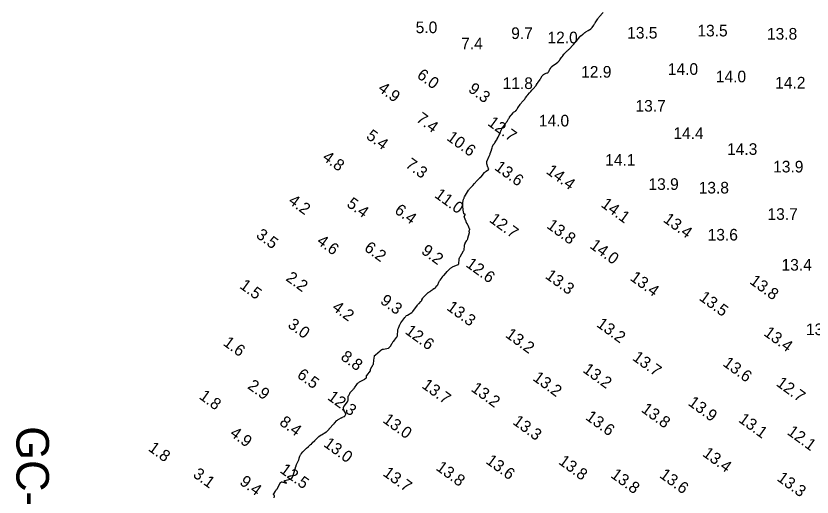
# Model space of a CAD drawing. Extents: x 815352 to 820877, y 582403 to 597439.
# Drawn here: x 819293.3 to 819635.6, y 588241.6 to 588448.3 of the extents above; entities that cross this region are included whole.
import ezdxf

# ---------------------------------------------------------------- set-up
doc = ezdxf.new("R2010")
doc.units = 0
for name, color, linetype in [('V-CHAN-NAID', 7, 'Continuous'), ('V-CONT-EL12', 7, 'Continuous'), ('V-TOPO-SOUN', 7, 'Continuous')]:
    doc.layers.add(name, color=color, linetype=linetype)

msp = doc.modelspace()

# ---------------------------------------------------------------- linework, layer by layer
at = {"layer": 'V-CONT-EL12'}
msp.add_lwpolyline([(819404.29, 588241.23), (819404.43, 588241.95), (819404.44, 588242.05), (819404.43, 588242.15), (819404.4, 588242.25), (819404.35, 588242.34), (819404.11, 588242.7), (819404.07, 588242.79), (819404.05, 588242.88), (819404.07, 588242.97), (819404.12, 588243.06), (819404.94, 588244.22), (819405.09, 588244.44), (819405.24, 588244.67), (819405.39, 588244.9), (819405.53, 588245.13), (819407.1, 588247.83), (819407.13, 588247.88), (819407.16, 588247.92), (819407.2, 588247.96), (819407.25, 588248), (819407.43, 588248.13), (819407.48, 588248.16), (819407.53, 588248.17), (819407.58, 588248.18), (819407.64, 588248.17), (819409.42, 588247.6), (819409.58, 588247.56), (819409.65, 588247.57), (819409.62, 588247.63), (819409.49, 588247.74), (819408.8, 588248.3), (819408.68, 588248.43), (819408.65, 588248.55), (819408.72, 588248.64), (819408.88, 588248.71), (819411.14, 588249.37), (819411.55, 588249.54), (819411.88, 588249.79), (819412.14, 588250.12), (819412.32, 588250.52), (819413.36, 588253.8), (819413.4, 588253.94), (819413.45, 588254.09), (819413.5, 588254.24), (819413.54, 588254.38), (819413.72, 588254.97), (819413.77, 588255.12), (819413.82, 588255.26), (819413.88, 588255.41), (819413.95, 588255.55), (819414.78, 588257.32), (819414.88, 588257.56), (819414.97, 588257.79), (819415.06, 588258.03), (819415.13, 588258.28), (819415.41, 588259.26), (819415.49, 588259.5), (819415.59, 588259.72), (819415.72, 588259.94), (819415.87, 588260.14), (819416.68, 588261.1), (819416.8, 588261.23), (819416.91, 588261.36), (819417.03, 588261.49), (819417.15, 588261.62), (819417.63, 588262.12), (819417.76, 588262.24), (819417.88, 588262.36), (819418.02, 588262.48), (819418.15, 588262.58), (819418.93, 588263.19), (819419.05, 588263.29), (819419.16, 588263.39), (819419.27, 588263.49), (819419.38, 588263.59), (819419.92, 588264.15), (819419.97, 588264.19), (819420.01, 588264.23), (819420.07, 588264.26), (819420.12, 588264.29), (819420.37, 588264.4), (819420.41, 588264.42), (819420.45, 588264.45), (819420.48, 588264.49), (819420.5, 588264.54), (819420.57, 588264.74), (819420.59, 588264.79), (819420.61, 588264.84), (819420.64, 588264.88), (819420.68, 588264.91), (819421.75, 588265.86), (819421.92, 588266.02), (819422.08, 588266.17), (819422.24, 588266.33), (819422.4, 588266.5), (819423.11, 588267.26), (819423.22, 588267.37), (819423.33, 588267.48), (819423.46, 588267.58), (819423.58, 588267.68), (819424.1, 588268.05), (819424.24, 588268.14), (819424.37, 588268.23), (819424.5, 588268.31), (819424.64, 588268.39), (819426.53, 588269.5), (819426.69, 588269.6), (819426.84, 588269.71), (819426.98, 588269.83), (819427.12, 588269.96), (819427.63, 588270.51), (819427.76, 588270.65), (819427.89, 588270.79), (819428.01, 588270.93), (819428.14, 588271.07), (819429.81, 588272.93), (819429.84, 588272.96), (819429.87, 588273), (819429.91, 588273.03), (819429.94, 588273.06), (819430.08, 588273.19), (819430.12, 588273.22), (819430.15, 588273.25), (819430.19, 588273.29), (819430.22, 588273.32), (819431.31, 588274.5), (819431.48, 588274.67), (819431.67, 588274.83), (819431.87, 588274.97), (819432.09, 588275.09), (819433.14, 588275.62), (819433.28, 588275.69), (819433.42, 588275.76), (819433.56, 588275.83), (819433.7, 588275.89), (819434.42, 588276.23), (819434.48, 588276.26), (819434.54, 588276.31), (819434.59, 588276.36), (819434.63, 588276.41), (819434.79, 588276.66), (819434.83, 588276.72), (819434.87, 588276.78), (819434.9, 588276.85), (819434.93, 588276.91), (819435.07, 588277.21), (819435.1, 588277.28), (819435.11, 588277.35), (819435.1, 588277.42), (819435.07, 588277.49), (819434.31, 588278.96), (819434.25, 588279.09), (819434.21, 588279.23), (819434.18, 588279.37), (819434.18, 588279.51), (819434.17, 588280.1), (819434.18, 588280.24), (819434.21, 588280.37), (819434.27, 588280.5), (819434.35, 588280.62), (819435.8, 588282.56), (819435.93, 588282.77), (819436.03, 588282.98), (819436.09, 588283.21), (819436.12, 588283.46), (819436.18, 588284.88), (819436.19, 588284.91), (819436.2, 588284.95), (819436.21, 588284.99), (819436.23, 588285.02), (819436.32, 588285.15), (819436.34, 588285.18), (819436.36, 588285.21), (819436.37, 588285.25), (819436.39, 588285.28), (819436.78, 588286.16), (819436.86, 588286.31), (819436.95, 588286.45), (819437.05, 588286.59), (819437.16, 588286.71), (819438.1, 588287.66), (819438.3, 588287.86), (819438.48, 588288.07), (819438.65, 588288.29), (819438.81, 588288.52), (819439.86, 588290.05), (819440.11, 588290.36), (819440.38, 588290.64), (819440.69, 588290.89), (819441.02, 588291.1), (819443.23, 588292.34), (819443.31, 588292.38), (819443.39, 588292.43), (819443.47, 588292.49), (819443.55, 588292.54), (819443.87, 588292.77), (819443.93, 588292.83), (819443.98, 588292.91), (819444.01, 588292.99), (819444.01, 588293.08), (819443.99, 588293.5), (819444, 588293.6), (819444.02, 588293.69), (819444.05, 588293.78), (819444.11, 588293.87), (819445.71, 588295.92), (819445.74, 588295.97), (819445.76, 588296.02), (819445.77, 588296.07), (819445.76, 588296.13), (819445.72, 588296.36), (819445.72, 588296.41), (819445.72, 588296.47), (819445.73, 588296.52), (819445.76, 588296.57), (819446.92, 588298.62), (819446.99, 588298.77), (819447.04, 588298.91), (819447.07, 588299.07), (819447.09, 588299.22), (819447.12, 588299.86), (819447.13, 588300.02), (819447.14, 588300.18), (819447.16, 588300.34), (819447.18, 588300.5), (819447.39, 588302.18), (819447.4, 588302.23), (819447.42, 588302.29), (819447.46, 588302.33), (819447.5, 588302.37), (819447.68, 588302.53), (819447.73, 588302.57), (819447.77, 588302.61), (819447.82, 588302.64), (819447.86, 588302.68), (819449.91, 588304.5), (819450.23, 588304.75), (819450.57, 588304.95), (819450.93, 588305.1), (819451.31, 588305.2), (819453.51, 588305.65), (819453.6, 588305.67), (819453.68, 588305.71), (819453.75, 588305.77), (819453.82, 588305.84), (819454.05, 588306.14), (819454.11, 588306.21), (819454.16, 588306.29), (819454.22, 588306.37), (819454.27, 588306.45), (819455.05, 588307.72), (819455.2, 588307.95), (819455.36, 588308.19), (819455.52, 588308.41), (819455.69, 588308.63), (819456.81, 588310.04), (819457.02, 588310.35), (819457.18, 588310.67), (819457.28, 588311.02), (819457.34, 588311.39), (819457.46, 588313.01), (819457.5, 588313.32), (819457.55, 588313.63), (819457.63, 588313.93), (819457.73, 588314.23), (819458.18, 588315.4), (819458.3, 588315.69), (819458.44, 588315.97), (819458.6, 588316.24), (819458.78, 588316.5), (819460.47, 588318.77), (819460.71, 588319.06), (819460.97, 588319.32), (819461.26, 588319.56), (819461.57, 588319.76), (819463.43, 588320.86), (819463.47, 588320.89), (819463.52, 588320.92), (819463.56, 588320.95), (819463.6, 588320.99), (819463.74, 588321.15), (819463.78, 588321.19), (819463.81, 588321.23), (819463.85, 588321.27), (819463.88, 588321.31), (819465.95, 588324.1), (819466.11, 588324.29), (819466.26, 588324.48), (819466.43, 588324.67), (819466.59, 588324.85), (819467.31, 588325.58), (819467.46, 588325.75), (819467.6, 588325.93), (819467.73, 588326.12), (819467.85, 588326.31), (819468.28, 588327.13), (819468.39, 588327.33), (819468.53, 588327.52), (819468.67, 588327.69), (819468.83, 588327.86), (819470.4, 588329.35), (819470.5, 588329.44), (819470.61, 588329.53), (819470.73, 588329.62), (819470.85, 588329.69), (819471.33, 588329.99), (819471.45, 588330.07), (819471.57, 588330.15), (819471.68, 588330.23), (819471.8, 588330.32), (819472.65, 588331.01), (819472.74, 588331.08), (819472.84, 588331.15), (819472.94, 588331.21), (819473.05, 588331.27), (819473.48, 588331.5), (819473.59, 588331.56), (819473.68, 588331.63), (819473.77, 588331.71), (819473.86, 588331.8), (819474.28, 588332.31), (819474.38, 588332.43), (819474.46, 588332.56), (819474.54, 588332.69), (819474.61, 588332.82), (819475.15, 588334), (819475.26, 588334.23), (819475.38, 588334.45), (819475.52, 588334.66), (819475.67, 588334.87), (819476.52, 588335.99), (819476.55, 588336.03), (819476.58, 588336.08), (819476.61, 588336.13), (819476.63, 588336.18), (819476.71, 588336.39), (819476.74, 588336.44), (819476.77, 588336.49), (819476.8, 588336.53), (819476.84, 588336.57), (819477.13, 588336.8), (819477.19, 588336.85), (819477.25, 588336.9), (819477.3, 588336.96), (819477.36, 588337.01), (819478.65, 588338.48), (819478.83, 588338.67), (819479.01, 588338.86), (819479.2, 588339.05), (819479.39, 588339.23), (819480.16, 588339.95), (819480.36, 588340.12), (819480.58, 588340.27), (819480.8, 588340.4), (819481.04, 588340.51), (819483.48, 588341.56), (819483.51, 588341.58), (819483.54, 588341.6), (819483.57, 588341.63), (819483.59, 588341.65), (819483.68, 588341.78), (819483.7, 588341.81), (819483.71, 588341.84), (819483.72, 588341.88), (819483.73, 588341.91), (819483.87, 588343.72), (819483.91, 588344.03), (819483.99, 588344.33), (819484.1, 588344.62), (819484.24, 588344.89), (819485.7, 588347.37), (819485.74, 588347.42), (819485.77, 588347.48), (819485.8, 588347.54), (819485.82, 588347.6), (819485.93, 588347.84), (819485.96, 588347.9), (819485.98, 588347.96), (819485.99, 588348.02), (819486, 588348.09), (819486.13, 588349.32), (819486.15, 588349.44), (819486.16, 588349.55), (819486.18, 588349.67), (819486.21, 588349.79), (819486.3, 588350.26), (819486.33, 588350.37), (819486.37, 588350.48), (819486.42, 588350.59), (819486.48, 588350.69), (819487.21, 588351.84), (819487.34, 588352.07), (819487.45, 588352.31), (819487.55, 588352.55), (819487.62, 588352.81), (819488.24, 588355.3), (819488.25, 588355.34), (819488.25, 588355.37), (819488.24, 588355.41), (819488.23, 588355.44), (819488.16, 588355.58), (819488.15, 588355.62), (819488.14, 588355.65), (819488.14, 588355.69), (819488.15, 588355.72), (819488.35, 588356.41), (819488.37, 588356.54), (819488.38, 588356.66), (819488.36, 588356.79), (819488.32, 588356.91), (819488.03, 588357.58), (819487.97, 588357.73), (819487.9, 588357.88), (819487.82, 588358.02), (819487.74, 588358.17), (819487.22, 588359.09), (819487.17, 588359.19), (819487.12, 588359.28), (819487.08, 588359.38), (819487.05, 588359.48), (819486.92, 588359.88), (819486.89, 588359.98), (819486.85, 588360.08), (819486.81, 588360.17), (819486.77, 588360.27), (819486.13, 588361.68), (819486.08, 588361.82), (819486.06, 588361.96), (819486.07, 588362.11), (819486.11, 588362.26), (819486.37, 588363.02), (819486.38, 588363.08), (819486.37, 588363.12), (819486.34, 588363.15), (819486.29, 588363.17), (819486.04, 588363.23), (819485.98, 588363.25), (819485.94, 588363.28), (819485.91, 588363.33), (819485.89, 588363.38), (819485.61, 588364.83), (819485.57, 588365.1), (819485.53, 588365.36), (819485.5, 588365.63), (819485.49, 588365.89), (819485.42, 588367.53), (819485.41, 588367.59), (819485.41, 588367.65), (819485.4, 588367.71), (819485.4, 588367.76), (819485.37, 588367.99), (819485.37, 588368.05), (819485.37, 588368.11), (819485.37, 588368.16), (819485.39, 588368.22), (819485.78, 588369.6), (819485.86, 588369.85), (819485.95, 588370.09), (819486.06, 588370.32), (819486.18, 588370.55), (819487.9, 588373.44), (819488.02, 588373.64), (819488.15, 588373.82), (819488.3, 588374), (819488.45, 588374.17), (819489.08, 588374.83), (819489.24, 588374.99), (819489.4, 588375.16), (819489.55, 588375.33), (819489.7, 588375.5), (819490.49, 588376.4), (819490.67, 588376.61), (819490.86, 588376.82), (819491.04, 588377.02), (819491.23, 588377.23), (819492.7, 588378.81), (819492.72, 588378.83), (819492.74, 588378.85), (819492.76, 588378.86), (819492.79, 588378.87), (819492.9, 588378.89), (819492.92, 588378.9), (819492.95, 588378.92), (819492.97, 588378.93), (819492.99, 588378.95), (819493.13, 588379.11), (819493.16, 588379.15), (819493.19, 588379.18), (819493.22, 588379.22), (819493.25, 588379.25), (819494.8, 588381), (819494.95, 588381.16), (819495.12, 588381.32), (819495.3, 588381.48), (819495.48, 588381.62), (819496.44, 588382.31), (819496.51, 588382.38), (819496.54, 588382.45), (819496.55, 588382.54), (819496.52, 588382.63), (819496.34, 588383.01), (819496.3, 588383.11), (819496.26, 588383.21), (819496.22, 588383.31), (819496.19, 588383.41), (819495.75, 588384.77), (819495.69, 588385.03), (819495.68, 588385.28), (819495.72, 588385.54), (819495.8, 588385.79), (819496.75, 588388.04), (819496.88, 588388.34), (819497, 588388.64), (819497.11, 588388.95), (819497.22, 588389.26), (819497.73, 588390.72), (819497.79, 588390.91), (819497.86, 588391.11), (819497.92, 588391.31), (819497.97, 588391.51), (819498.21, 588392.36), (819498.27, 588392.53), (819498.34, 588392.69), (819498.43, 588392.84), (819498.53, 588392.98), (819498.99, 588393.52), (819499.1, 588393.66), (819499.2, 588393.8), (819499.3, 588393.94), (819499.39, 588394.09), (819499.9, 588394.95), (819499.99, 588395.11), (819500.08, 588395.27), (819500.17, 588395.43), (819500.26, 588395.59), (819500.6, 588396.28), (819500.68, 588396.43), (819500.75, 588396.58), (819500.82, 588396.73), (819500.88, 588396.88), (819501.14, 588397.49), (819501.21, 588397.64), (819501.28, 588397.79), (819501.34, 588397.94), (819501.41, 588398.09), (819501.98, 588399.32), (819502.11, 588399.57), (819502.24, 588399.81), (819502.39, 588400.05), (819502.54, 588400.28), (819503.44, 588401.55), (819503.53, 588401.67), (819503.61, 588401.8), (819503.7, 588401.92), (819503.78, 588402.04), (819504.12, 588402.54), (819504.2, 588402.66), (819504.28, 588402.79), (819504.36, 588402.92), (819504.44, 588403.04), (819505.11, 588404.11), (819505.22, 588404.29), (819505.33, 588404.46), (819505.44, 588404.63), (819505.56, 588404.8), (819506.19, 588405.73), (819506.22, 588405.78), (819506.25, 588405.81), (819506.29, 588405.85), (819506.32, 588405.88), (819506.47, 588406.02), (819506.51, 588406.05), (819506.55, 588406.09), (819506.58, 588406.13), (819506.61, 588406.16), (819506.95, 588406.62), (819507.03, 588406.71), (819507.1, 588406.79), (819507.18, 588406.86), (819507.27, 588406.93), (819508.05, 588407.48), (819508.17, 588407.58), (819508.28, 588407.68), (819508.37, 588407.79), (819508.46, 588407.91), (819508.78, 588408.41), (819508.86, 588408.54), (819508.94, 588408.66), (819509.02, 588408.79), (819509.1, 588408.91), (819510.03, 588410.25), (819510.21, 588410.51), (819510.41, 588410.77), (819510.61, 588411.01), (819510.82, 588411.25), (819511.87, 588412.4), (819512.02, 588412.56), (819512.15, 588412.73), (819512.28, 588412.9), (819512.4, 588413.08), (819512.88, 588413.8), (819513, 588413.98), (819513.13, 588414.15), (819513.26, 588414.32), (819513.4, 588414.48), (819514.11, 588415.25), (819514.24, 588415.4), (819514.37, 588415.54), (819514.5, 588415.68), (819514.63, 588415.82), (819515.16, 588416.38), (819515.3, 588416.52), (819515.42, 588416.66), (819515.55, 588416.81), (819515.67, 588416.96), (819516.89, 588418.47), (819516.96, 588418.56), (819517.03, 588418.65), (819517.09, 588418.74), (819517.15, 588418.83), (819517.44, 588419.33), (819517.46, 588419.37), (819517.48, 588419.4), (819517.51, 588419.44), (819517.54, 588419.47), (819517.64, 588419.59), (819517.67, 588419.62), (819517.7, 588419.65), (819517.72, 588419.69), (819517.74, 588419.72), (819518.48, 588420.79), (819518.6, 588420.97), (819518.72, 588421.15), (819518.84, 588421.34), (819518.95, 588421.53), (819519.54, 588422.55), (819519.58, 588422.61), (819519.63, 588422.67), (819519.68, 588422.72), (819519.73, 588422.77), (819519.98, 588422.96), (819520.02, 588423), (819520.07, 588423.04), (819520.12, 588423.07), (819520.17, 588423.11), (819520.36, 588423.27), (819520.41, 588423.3), (819520.46, 588423.33), (819520.51, 588423.36), (819520.57, 588423.39), (819521.72, 588423.85), (819521.92, 588423.95), (819522.09, 588424.08), (819522.23, 588424.24), (819522.35, 588424.43), (819522.9, 588425.5), (819522.94, 588425.58), (819522.98, 588425.65), (819523.02, 588425.73), (819523.07, 588425.8), (819523.25, 588426.12), (819523.29, 588426.18), (819523.33, 588426.23), (819523.38, 588426.29), (819523.43, 588426.33), (819523.65, 588426.52), (819523.7, 588426.57), (819523.76, 588426.61), (819523.81, 588426.66), (819523.87, 588426.7), (819525.74, 588428.08), (819525.8, 588428.12), (819525.86, 588428.16), (819525.93, 588428.2), (819525.99, 588428.23), (819526.26, 588428.36), (819526.33, 588428.4), (819526.38, 588428.44), (819526.44, 588428.49), (819526.48, 588428.55), (819526.95, 588429.24), (819527.05, 588429.38), (819527.14, 588429.51), (819527.24, 588429.65), (819527.33, 588429.78), (819527.82, 588430.45), (819527.87, 588430.51), (819527.92, 588430.58), (819527.97, 588430.64), (819528.03, 588430.71), (819528.25, 588430.96), (819528.3, 588431.03), (819528.36, 588431.09), (819528.41, 588431.16), (819528.46, 588431.23), (819528.92, 588431.88), (819529.02, 588432.01), (819529.12, 588432.13), (819529.23, 588432.25), (819529.35, 588432.36), (819530.33, 588433.27), (819530.53, 588433.46), (819530.73, 588433.66), (819530.93, 588433.85), (819531.12, 588434.05), (819532.82, 588435.86), (819533.15, 588436.22), (819533.47, 588436.58), (819533.79, 588436.95), (819534.1, 588437.33), (819535.7, 588439.35), (819535.81, 588439.48), (819535.93, 588439.6), (819536.06, 588439.72), (819536.19, 588439.83), (819536.75, 588440.25), (819536.88, 588440.35), (819537.01, 588440.45), (819537.14, 588440.56), (819537.27, 588440.66), (819537.8, 588441.08), (819537.93, 588441.19), (819538.06, 588441.28), (819538.2, 588441.37), (819538.35, 588441.46), (819539.36, 588442.03), (819539.51, 588442.12), (819539.66, 588442.21), (819539.8, 588442.31), (819539.94, 588442.41), (819540.51, 588442.81), (819540.65, 588442.92), (819540.77, 588443.04), (819540.89, 588443.16), (819540.99, 588443.3), (819541.74, 588444.43), (819541.9, 588444.67), (819542.05, 588444.91), (819542.21, 588445.14), (819542.36, 588445.38), (819543.24, 588446.72), (819543.44, 588447.02), (819543.65, 588447.32), (819543.87, 588447.6), (819544.09, 588447.88), (819545.73, 588449.84)], dxfattribs=at)

# ---------------------------------------------------------------- texts
at = {"layer": 'V-CHAN-NAID'}
msp.add_text('GC-11A', height=14, rotation=270, dxfattribs=at).set_placement((819293.48, 588272.07))
at = {"layer": 'V-TOPO-SOUN'}
for s, p in [('5.0', (819465.15, 588440.93)), ('9.7', (819506.23, 588438.41)), ('13.5 ', (819556.09, 588438.61)), ('13.5 ', (819586.27, 588439.52)), ('13.8 ', (819616.19, 588438.15)), ('7.4', (819484.71, 588434.01)), ('12.0 ', (819521.83, 588436.57)), ('14.0 ', (819573.57, 588423.02)), ('12.9 ', (819536.3, 588421.81)), ('14.0 ', (819594.21, 588419.81)), ('11.8 ', (819502.54, 588416.92)), ('14.2 ', (819619.73, 588417.15)), ('13.7 ', (819559.66, 588407.21)), ('14.0 ', (819518.12, 588400.84)), ('14.4 ', (819575.94, 588395.43)), ('14.3 ', (819599.03, 588388.64)), ('14.1 ', (819546.64, 588383.98)), ('13.9 ', (819618.85, 588381.09)), ('13.9 ', (819565.24, 588373.58)), ('13.8 ', (819586.83, 588372.04)), ('13.7 ', (819616.42, 588360.72)), ('13.6 ', (819590.68, 588351.83)), ('13.4 ', (819622.46, 588338.9)), ('13.1 ', (819632.96, 588311.18))]:
    msp.add_text(s, height=5, dxfattribs=at).set_placement(p)
for s, p in [('6.0', (819465.34, 588422.06)), ('4.9', (819448.61, 588416.39)), ('9.3', (819487.39, 588416.09)), ('7.4', (819465.02, 588403.3)), ('12.7 ', (819495.73, 588401.64)), ('5.4', (819443.53, 588395.95)), ('10.6 ', (819478.13, 588395.31)), ('4.8', (819424.7, 588386.76)), ('7.3', (819460.39, 588383.68)), ('13.6 ', (819498.71, 588382.54)), ('14.4 ', (819520.91, 588380.94)), ('11.0 ', (819472.91, 588370.69)), ('4.2', (819410.06, 588368.06)), ('5.4', (819435.16, 588366.78)), ('6.4', (819455.7, 588363.99)), ('14.1 ', (819544.46, 588366.65)), ('12.7 ', (819496.47, 588360.11)), ('13.4 ', (819571.24, 588360.14)), ('13.8 ', (819521.14, 588357.52)), ('3.5', (819396.18, 588353.4)), ('4.6', (819422.3, 588350.74)), ('6.2', (819442.67, 588347.85)), ('9.2', (819467.22, 588346.57)), ('14.0 ', (819539.65, 588348.93)), ('12.6 ', (819486.37, 588340.91)), ('2.2', (819408.98, 588334.96)), ('13.3 ', (819520.51, 588335.93)), ('13.4 ', (819556.96, 588335.11)), ('13.8 ', (819608.38, 588333.63)), ('1.5', (819389.12, 588331.68)), ('13.5 ', (819586.68, 588326.55)), ('9.3', (819449.56, 588325.15)), ('13.3 ', (819478.13, 588322.35)), ('4.2', (819428.86, 588322.29)), ('3.0', (819409.79, 588314.86)), ('12.6 ', (819460.25, 588312.14)), ('13.2 ', (819542.56, 588315.16)), ('13.2 ', (819503.39, 588310.63)), ('13.4 ', (819614.44, 588311.36)), ('1.6', (819382.01, 588307.14)), ('8.8', (819432.54, 588301.03)), ('13.7 ', (819557.98, 588300.79)), ('13.2 ', (819536.66, 588295.58)), ('13.6 ', (819596.87, 588298.33)), ('6.5', (819413.79, 588293.29)), ('13.2 ', (819515.17, 588292.06)), ('2.9', (819392.54, 588288.57)), ('13.7 ', (819467.43, 588288.85)), ('12.7 ', (819619.83, 588289.74)), ('13.2 ', (819488.62, 588287.44)), ('1.8', (819371.71, 588284.17)), ('12.3 ', (819426.88, 588283.8)), ('13.9 ', (819581.93, 588281.4)), ('13.8 ', (819561.79, 588278.55)), ('13.6 ', (819537.85, 588275.23)), ('8.4', (819406.22, 588272.95)), ('13.0 ', (819450.67, 588274)), ('13.3 ', (819506.51, 588273.27)), ('13.1 ', (819603.6, 588274.21)), ('4.9', (819384.93, 588268.23)), ('12.1 ', (819624.5, 588268.86)), ('1.8', (819349.83, 588261.86)), ('13.0 ', (819425.21, 588263.7)), ('13.4 ', (819588.13, 588259.55)), ('13.6 ', (819494.97, 588256.4)), ('13.8 ', (819526.22, 588256.17)), ('3.1', (819369.03, 588250.6)), ('12.5 ', (819406.43, 588252.47)), ('13.7 ', (819450.7, 588251.15)), ('13.8 ', (819473.53, 588253.55)), ('9.4', (819389.1, 588247.36)), ('13.8 ', (819548.63, 588250.37)), ('13.6 ', (819569.64, 588250.33)), ('13.3 ', (819620.15, 588248.99))]:
    msp.add_text(s, height=5, rotation=324, dxfattribs=at).set_placement(p)

doc.saveas('drawing.dxf')
